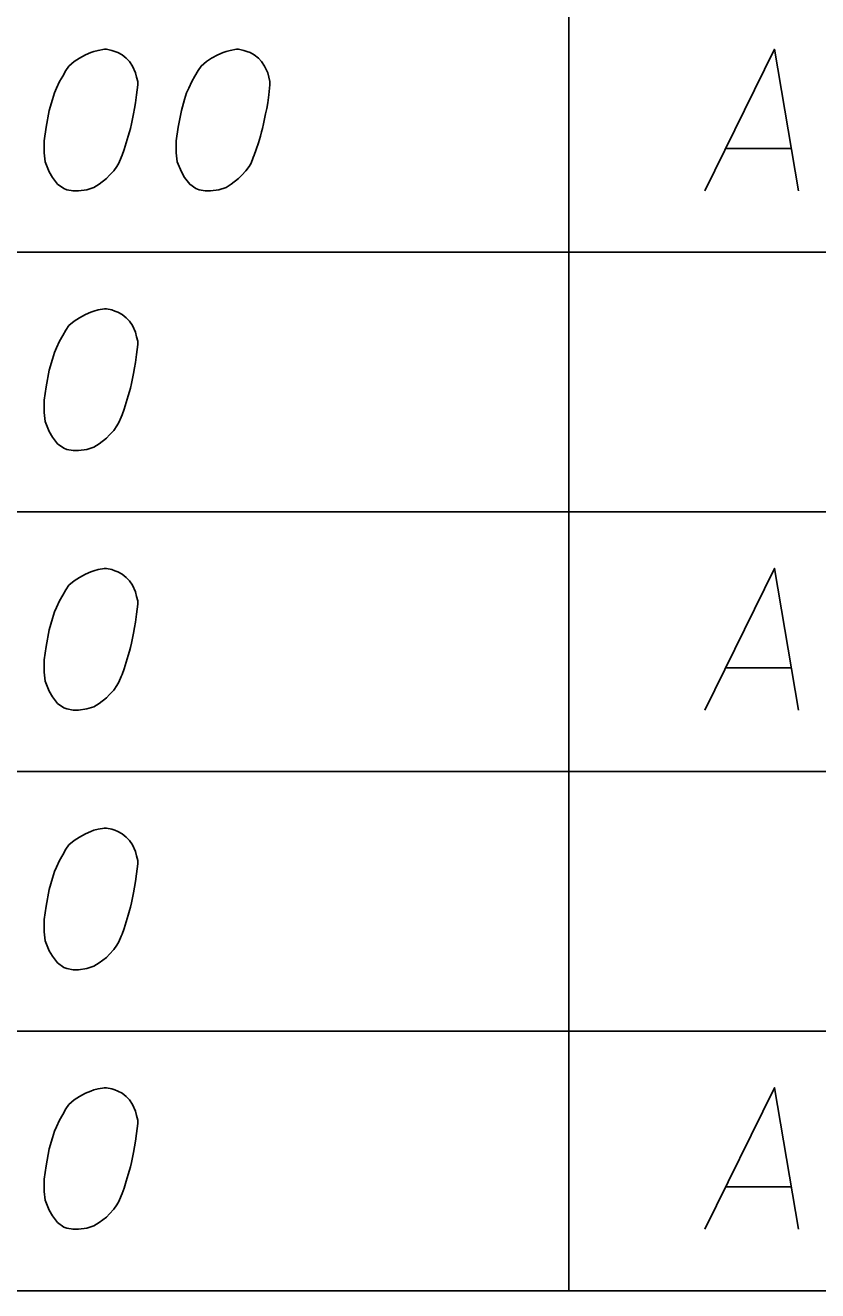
# Model space of a CAD drawing. Extents: x 2074207 to 2076812, y 516372 to 523312.
# Drawn here: x 2076426.64 to 2076453.5, y 517707.21 to 517750.11 of the extents above; entities that cross this region are included whole.
import ezdxf

# ---------------------------------------------------------------- set-up
doc = ezdxf.new("R2010")
doc.units = 0
for name, color, linetype in [('Prop DirtTable_ Soil Test Results - Outline (Major)', 7, 'Continuous'), ('Prop DirtTable_ Soil Test Results - Outline (Minor)', 7, 'Continuous'), ('Prop DirtTable_ Soil Test Results - Tx (Sample Data)', 7, 'Continuous')]:
    doc.layers.add(name, color=color, linetype=linetype)

msp = doc.modelspace()

# ---------------------------------------------------------------- linework, layer by layer
at = {"layer": 'Prop DirtTable_ Soil Test Results - Outline (Major)'}
msp.add_line((2076260.609, 517707.214), (2076811.903, 517707.214), dxfattribs=at)
at = {"layer": 'Prop DirtTable_ Soil Test Results - Outline (Minor)'}
for p, q in [((2076445.063, 517751.214), (2076445.063, 517742.414)), ((2076260.609, 517742.414), (2076811.903, 517742.414)), ((2076260.609, 517742.414), (2076811.903, 517742.414)), ((2076445.063, 517742.414), (2076445.063, 517733.614)), ((2076260.609, 517733.614), (2076811.903, 517733.614)), ((2076260.609, 517733.614), (2076811.903, 517733.614)), ((2076445.063, 517733.614), (2076445.063, 517724.814)), ((2076260.609, 517724.814), (2076811.903, 517724.814)), ((2076260.609, 517724.814), (2076811.903, 517724.814)), ((2076445.063, 517724.814), (2076445.063, 517716.014)), ((2076260.609, 517716.014), (2076811.903, 517716.014)), ((2076260.609, 517716.014), (2076811.903, 517716.014)), ((2076445.063, 517716.014), (2076445.063, 517707.214)), ((2076260.609, 517707.214), (2076811.903, 517707.214))]:
    msp.add_line(p, q, dxfattribs=at)
at = {"layer": 'Prop DirtTable_ Soil Test Results - Tx (Sample Data)'}
for points in [[(2076429.392, 517749.295), (2076429.322, 517749.295), (2076429.11, 517749.258), (2076428.969, 517749.22), (2076428.863, 517749.182), (2076428.687, 517749.106), (2076428.475, 517748.993), (2076428.299, 517748.88), (2076428.122, 517748.728), (2076428.016, 517748.577), (2076427.911, 517748.388), (2076427.805, 517748.199), (2076427.699, 517747.972), (2076427.628, 517747.821), (2076427.558, 517747.595), (2076427.452, 517747.217), (2076427.346, 517746.65), (2076427.276, 517746.196), (2076427.276, 517745.78), (2076427.311, 517745.478), (2076427.452, 517745.138), (2076427.558, 517744.949), (2076427.734, 517744.722), (2076427.946, 517744.571), (2076428.052, 517744.533), (2076428.263, 517744.495), (2076428.44, 517744.495), (2076428.722, 517744.533), (2076428.969, 517744.609), (2076429.145, 517744.722), (2076429.392, 517744.911), (2076429.498, 517745.024), (2076429.639, 517745.176), (2076429.745, 517745.327), (2076429.815, 517745.44), (2076429.886, 517745.629), (2076429.921, 517745.705), (2076429.992, 517745.894), (2076430.062, 517746.121), (2076430.133, 517746.347), (2076430.168, 517746.498), (2076430.203, 517746.612), (2076430.239, 517746.763), (2076430.309, 517747.103), (2076430.345, 517747.292), (2076430.38, 517747.481), (2076430.415, 517747.746), (2076430.45, 517748.086), (2076430.45, 517748.199), (2076430.415, 517748.35), (2076430.38, 517748.502), (2076430.274, 517748.728), (2076430.168, 517748.88), (2076430.062, 517748.993), (2076429.921, 517749.106), (2076429.78, 517749.182), (2076429.674, 517749.22), (2076429.569, 517749.258), (2076429.392, 517749.295)], [(2076433.872, 517749.295), (2076433.802, 517749.295), (2076433.59, 517749.258), (2076433.449, 517749.22), (2076433.343, 517749.182), (2076433.167, 517749.106), (2076432.955, 517748.993), (2076432.779, 517748.88), (2076432.602, 517748.728), (2076432.496, 517748.577), (2076432.391, 517748.388), (2076432.285, 517748.199), (2076432.179, 517747.972), (2076432.108, 517747.821), (2076432.038, 517747.595), (2076431.932, 517747.217), (2076431.826, 517746.65), (2076431.756, 517746.196), (2076431.756, 517745.78), (2076431.791, 517745.478), (2076431.932, 517745.138), (2076432.038, 517744.949), (2076432.214, 517744.722), (2076432.426, 517744.571), (2076432.532, 517744.533), (2076432.743, 517744.495), (2076432.92, 517744.495), (2076433.202, 517744.533), (2076433.449, 517744.609), (2076433.625, 517744.722), (2076433.872, 517744.911), (2076433.978, 517745.024), (2076434.119, 517745.176), (2076434.225, 517745.327), (2076434.295, 517745.44), (2076434.366, 517745.629), (2076434.401, 517745.705), (2076434.472, 517745.894), (2076434.542, 517746.121), (2076434.613, 517746.347), (2076434.648, 517746.498), (2076434.683, 517746.612), (2076434.719, 517746.763), (2076434.789, 517747.103), (2076434.825, 517747.292), (2076434.86, 517747.481), (2076434.895, 517747.746), (2076434.93, 517748.086), (2076434.93, 517748.199), (2076434.895, 517748.35), (2076434.86, 517748.502), (2076434.754, 517748.728), (2076434.648, 517748.88), (2076434.542, 517748.993), (2076434.401, 517749.106), (2076434.26, 517749.182), (2076434.154, 517749.22), (2076434.049, 517749.258), (2076433.872, 517749.295)], [(2076449.676, 517744.495), (2076452.039, 517749.295), (2076452.85, 517744.495)], [(2076450.381, 517745.932), (2076452.603, 517745.932)], [(2076429.392, 517740.495), (2076429.322, 517740.495), (2076429.11, 517740.458), (2076428.969, 517740.42), (2076428.863, 517740.382), (2076428.687, 517740.306), (2076428.475, 517740.193), (2076428.299, 517740.08), (2076428.122, 517739.928), (2076428.016, 517739.777), (2076427.911, 517739.588), (2076427.805, 517739.399), (2076427.699, 517739.172), (2076427.628, 517739.021), (2076427.558, 517738.795), (2076427.452, 517738.417), (2076427.346, 517737.85), (2076427.276, 517737.396), (2076427.276, 517736.98), (2076427.311, 517736.678), (2076427.452, 517736.338), (2076427.558, 517736.149), (2076427.734, 517735.922), (2076427.946, 517735.771), (2076428.052, 517735.733), (2076428.263, 517735.695), (2076428.44, 517735.695), (2076428.722, 517735.733), (2076428.969, 517735.809), (2076429.145, 517735.922), (2076429.392, 517736.111), (2076429.498, 517736.224), (2076429.639, 517736.376), (2076429.745, 517736.527), (2076429.815, 517736.64), (2076429.886, 517736.829), (2076429.921, 517736.905), (2076429.992, 517737.094), (2076430.062, 517737.321), (2076430.133, 517737.547), (2076430.168, 517737.698), (2076430.203, 517737.812), (2076430.239, 517737.963), (2076430.309, 517738.303), (2076430.345, 517738.492), (2076430.38, 517738.681), (2076430.415, 517738.946), (2076430.45, 517739.286), (2076430.45, 517739.399), (2076430.415, 517739.55), (2076430.38, 517739.702), (2076430.274, 517739.928), (2076430.168, 517740.08), (2076430.062, 517740.193), (2076429.921, 517740.306), (2076429.78, 517740.382), (2076429.674, 517740.42), (2076429.569, 517740.458), (2076429.392, 517740.495)], [(2076429.392, 517731.695), (2076429.322, 517731.695), (2076429.11, 517731.658), (2076428.969, 517731.62), (2076428.863, 517731.582), (2076428.687, 517731.506), (2076428.475, 517731.393), (2076428.299, 517731.28), (2076428.122, 517731.128), (2076428.016, 517730.977), (2076427.911, 517730.788), (2076427.805, 517730.599), (2076427.699, 517730.372), (2076427.628, 517730.221), (2076427.558, 517729.995), (2076427.452, 517729.617), (2076427.346, 517729.05), (2076427.276, 517728.596), (2076427.276, 517728.18), (2076427.311, 517727.878), (2076427.452, 517727.538), (2076427.558, 517727.349), (2076427.734, 517727.122), (2076427.946, 517726.971), (2076428.052, 517726.933), (2076428.263, 517726.895), (2076428.44, 517726.895), (2076428.722, 517726.933), (2076428.969, 517727.009), (2076429.145, 517727.122), (2076429.392, 517727.311), (2076429.498, 517727.424), (2076429.639, 517727.576), (2076429.745, 517727.727), (2076429.815, 517727.84), (2076429.886, 517728.029), (2076429.921, 517728.105), (2076429.992, 517728.294), (2076430.062, 517728.521), (2076430.133, 517728.747), (2076430.168, 517728.898), (2076430.203, 517729.012), (2076430.239, 517729.163), (2076430.309, 517729.503), (2076430.345, 517729.692), (2076430.38, 517729.881), (2076430.415, 517730.146), (2076430.45, 517730.486), (2076430.45, 517730.599), (2076430.415, 517730.75), (2076430.38, 517730.902), (2076430.274, 517731.128), (2076430.168, 517731.28), (2076430.062, 517731.393), (2076429.921, 517731.506), (2076429.78, 517731.582), (2076429.674, 517731.62), (2076429.569, 517731.658), (2076429.392, 517731.695)], [(2076449.676, 517726.895), (2076452.039, 517731.695), (2076452.85, 517726.895)], [(2076450.381, 517728.332), (2076452.603, 517728.332)], [(2076429.392, 517722.895), (2076429.322, 517722.895), (2076429.11, 517722.858), (2076428.969, 517722.82), (2076428.863, 517722.782), (2076428.687, 517722.706), (2076428.475, 517722.593), (2076428.299, 517722.48), (2076428.122, 517722.328), (2076428.016, 517722.177), (2076427.911, 517721.988), (2076427.805, 517721.799), (2076427.699, 517721.572), (2076427.628, 517721.421), (2076427.558, 517721.195), (2076427.452, 517720.817), (2076427.346, 517720.25), (2076427.276, 517719.796), (2076427.276, 517719.38), (2076427.311, 517719.078), (2076427.452, 517718.738), (2076427.558, 517718.549), (2076427.734, 517718.322), (2076427.946, 517718.171), (2076428.052, 517718.133), (2076428.263, 517718.095), (2076428.44, 517718.095), (2076428.722, 517718.133), (2076428.969, 517718.209), (2076429.145, 517718.322), (2076429.392, 517718.511), (2076429.498, 517718.624), (2076429.639, 517718.776), (2076429.745, 517718.927), (2076429.815, 517719.04), (2076429.886, 517719.229), (2076429.921, 517719.305), (2076429.992, 517719.494), (2076430.062, 517719.721), (2076430.133, 517719.947), (2076430.168, 517720.098), (2076430.203, 517720.212), (2076430.239, 517720.363), (2076430.309, 517720.703), (2076430.345, 517720.892), (2076430.38, 517721.081), (2076430.415, 517721.346), (2076430.45, 517721.686), (2076430.45, 517721.799), (2076430.415, 517721.95), (2076430.38, 517722.102), (2076430.274, 517722.328), (2076430.168, 517722.48), (2076430.062, 517722.593), (2076429.921, 517722.706), (2076429.78, 517722.782), (2076429.674, 517722.82), (2076429.569, 517722.858), (2076429.392, 517722.895)], [(2076429.392, 517714.095), (2076429.322, 517714.095), (2076429.11, 517714.058), (2076428.969, 517714.02), (2076428.863, 517713.982), (2076428.687, 517713.906), (2076428.475, 517713.793), (2076428.299, 517713.68), (2076428.122, 517713.528), (2076428.016, 517713.377), (2076427.911, 517713.188), (2076427.805, 517712.999), (2076427.699, 517712.772), (2076427.628, 517712.621), (2076427.558, 517712.395), (2076427.452, 517712.017), (2076427.346, 517711.45), (2076427.276, 517710.996), (2076427.276, 517710.58), (2076427.311, 517710.278), (2076427.452, 517709.938), (2076427.558, 517709.749), (2076427.734, 517709.522), (2076427.946, 517709.371), (2076428.052, 517709.333), (2076428.263, 517709.295), (2076428.44, 517709.295), (2076428.722, 517709.333), (2076428.969, 517709.409), (2076429.145, 517709.522), (2076429.392, 517709.711), (2076429.498, 517709.824), (2076429.639, 517709.976), (2076429.745, 517710.127), (2076429.815, 517710.24), (2076429.886, 517710.429), (2076429.921, 517710.505), (2076429.992, 517710.694), (2076430.062, 517710.921), (2076430.133, 517711.147), (2076430.168, 517711.298), (2076430.203, 517711.412), (2076430.239, 517711.563), (2076430.309, 517711.903), (2076430.345, 517712.092), (2076430.38, 517712.281), (2076430.415, 517712.546), (2076430.45, 517712.886), (2076430.45, 517712.999), (2076430.415, 517713.15), (2076430.38, 517713.302), (2076430.274, 517713.528), (2076430.168, 517713.68), (2076430.062, 517713.793), (2076429.921, 517713.906), (2076429.78, 517713.982), (2076429.674, 517714.02), (2076429.569, 517714.058), (2076429.392, 517714.095)], [(2076449.676, 517709.295), (2076452.039, 517714.095), (2076452.85, 517709.295)], [(2076450.381, 517710.732), (2076452.603, 517710.732)]]:
    msp.add_lwpolyline(points, dxfattribs=at)

doc.saveas('drawing.dxf')
